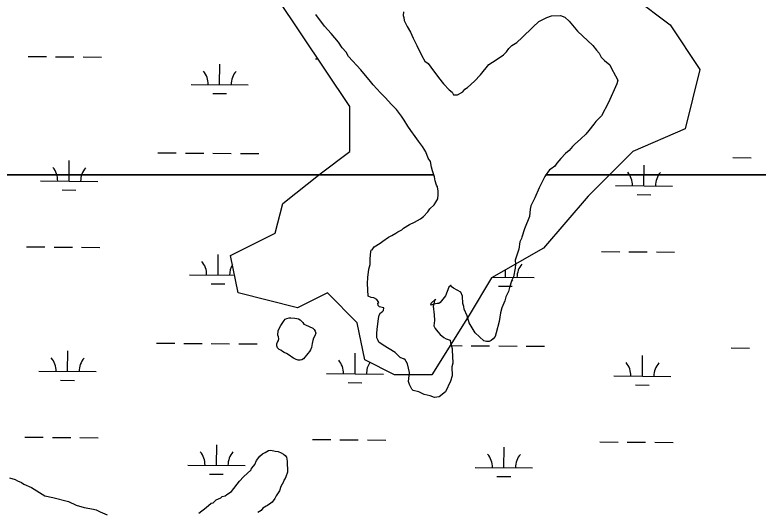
# Model space of a CAD drawing. Extents: x 3271442 to 3309282, y 752266 to 777610.
# Drawn here: x 3304759 to 3306057, y 771889 to 772759 of the extents above; entities that cross this region are included whole.
import ezdxf

# ---------------------------------------------------------------- set-up
doc = ezdxf.new("R2010")
doc.units = 0
doc.layers.add('V-SITE-VEGE', color=7, linetype='Continuous')
doc.layers.add('V-WETL-SWMP', color=7, linetype='Continuous')

msp = doc.modelspace()

# ---------------------------------------------------------------- linework, layer by layer
at = {"layer": 'V-SITE-VEGE'}
for p, q in [((3305490.6, 772479.1), (3304119.5, 772479.1)), ((3305491.7, 772475.5), (3305490.6, 772479.1)), ((3305492.7, 772468.7), (3305491.7, 772475.5)), ((3305684.3, 772475.9), (3305674.2, 772456.4)), ((3305686.4, 772479.1), (3305684.3, 772475.9)), ((3306735.6, 772479.1), (3305686.4, 772479.1)), ((3305495.3, 772461.1), (3305492.7, 772468.7)), ((3305496.9, 772458.1), (3305495.3, 772461.1)), ((3305497.9, 772450.5), (3305496.9, 772458.1)), ((3305498.1, 772444.4), (3305497.9, 772450.5)), ((3305674.2, 772456.4), (3305667.2, 772438.6)), ((3305494, 772431.3), (3305497.6, 772436.7)), ((3305497.6, 772436.7), (3305498.1, 772444.4)), ((3305667.2, 772438.6), (3305660, 772424.6)), ((3305480, 772414), (3305483.7, 772419.5)), ((3305483.7, 772419.5), (3305491.1, 772426.6)), ((3305491.1, 772426.6), (3305494, 772431.3)), ((3305658.7, 772419.2), (3305657.6, 772406.2)), ((3305660, 772424.6), (3305658.7, 772419.2)), ((3305467.5, 772402.1), (3305472.7, 772406.1)), ((3305472.7, 772406.1), (3305480, 772414)), ((3305657.6, 772406.2), (3305649.1, 772384.5)), ((3305447.9, 772392.3), (3305456.9, 772396.4)), ((3305456.9, 772396.4), (3305467.5, 772402.1)), ((3305427.7, 772379.4), (3305434.5, 772382.7)), ((3305434.5, 772382.7), (3305437.4, 772385.8)), ((3305437.4, 772385.8), (3305447.9, 772392.3)), ((3305649.1, 772384.5), (3305644.3, 772369.8)), ((3305401.5, 772363.2), (3305411.2, 772369.7)), ((3305411.2, 772369.7), (3305417.2, 772372.9)), ((3305417.2, 772372.9), (3305424, 772377)), ((3305424, 772377), (3305427.7, 772379.4)), ((3305643.6, 772367.5), (3305640.7, 772362.1)), ((3305644.3, 772369.8), (3305643.6, 772367.5)), ((3305386.6, 772352.8), (3305397.1, 772359.3)), ((3305397.1, 772359.3), (3305401.5, 772363.2)), ((3305640.7, 772362.1), (3305638.9, 772349)), ((3305379.6, 772331.9), (3305380.7, 772345)), ((3305380.7, 772345), (3305381.4, 772347.3)), ((3305381.4, 772347.3), (3305382.9, 772348.1)), ((3305382.9, 772348.1), (3305386.6, 772352.8)), ((3305636.8, 772342.1), (3305632.6, 772329.7)), ((3305638.9, 772349), (3305636.8, 772342.1)), ((3305379.2, 772322), (3305379.6, 772331.9)), ((3305632.6, 772329.7), (3305632.9, 772322.8)), ((3305377.2, 772314.3), (3305379.2, 772322)), ((3305632.3, 772315.9), (3305629.8, 772300.6)), ((3305632.9, 772322.8), (3305632.3, 772315.9)), ((3305375.4, 772299.7), (3305377.2, 772314.3)), ((3305375, 772289), (3305375.4, 772299.7)), ((3305626.2, 772292.8), (3305622.8, 772282)), ((3305629.8, 772300.6), (3305626.2, 772293.6)), ((3305626.2, 772293.6), (3305627.7, 772295.2)), ((3305627.7, 772295.2), (3305626.2, 772292.8)), ((3305375.7, 772266.9), (3305375, 772289)), ((3305516.5, 772282.3), (3305510.9, 772267.6)), ((3305520, 772285.4), (3305516.5, 772282.3)), ((3305521.1, 772284), (3305520, 772285.4)), ((3305525, 772281), (3305521.1, 772284)), ((3305537.5, 772273.8), (3305525, 772281)), ((3305622.8, 772282), (3305620.7, 772275.1)), ((3305381.1, 772264.7), (3305375.7, 772266.9)), ((3305385.7, 772264.1), (3305381.1, 772264.7)), ((3305391.2, 772261.3), (3305385.7, 772264.1)), ((3305510.9, 772267.6), (3305501.4, 772255.8)), ((3305540.7, 772267), (3305537.5, 772273.8)), ((3305541.2, 772254.1), (3305540.7, 772267)), ((3305616.4, 772265.8), (3305614.4, 772258.8)), ((3305620.7, 772275.1), (3305616.4, 772265.8)), ((3305394.4, 772256), (3305391.2, 772261.3)), ((3305392.9, 772254.4), (3305394.4, 772256)), ((3305393.1, 772250.6), (3305392.9, 772254.4)), ((3305395.4, 772248.4), (3305393.1, 772250.6)), ((3305490.3, 772252.6), (3305489.4, 772249.3)), ((3305496.1, 772254.1), (3305490.3, 772252.6)), ((3305499.2, 772254.2), (3305496.1, 772254.1)), ((3305501.4, 772255.8), (3305499.2, 772254.2)), ((3305542.9, 772248.8), (3305541.2, 772254.1)), ((3305614.4, 772258.8), (3305609.4, 772246.4)), ((3305395.2, 772233.9), (3305397.3, 772237.8)), ((3305400.1, 772247), (3305395.4, 772248.4)), ((3305397.3, 772237.8), (3305400.3, 772239.4)), ((3305403.1, 772246.4), (3305400.1, 772247)), ((3305400.3, 772239.4), (3305402.5, 772241.8)), ((3305402.5, 772241.8), (3305403.1, 772246.4)), ((3305489.4, 772249.3), (3305491.4, 772234.1)), ((3305543.8, 772244.2), (3305542.9, 772248.8)), ((3305548.8, 772232.2), (3305543.8, 772244.2)), ((3305606.7, 772237.9), (3305604.9, 772222.6)), ((3305609.4, 772246.4), (3305606.7, 772237.9)), ((3305223.1, 772215.5), (3305229.1, 772224.4)), ((3305229.1, 772224.4), (3305231.2, 772226.5)), ((3305231.2, 772226.5), (3305234.1, 772228.1)), ((3305234.1, 772228.1), (3305238, 772228.8)), ((3305238, 772228.8), (3305241, 772228.9)), ((3305241, 772228.9), (3305247.8, 772228.4)), ((3305247.8, 772228.4), (3305251.4, 772227.9)), ((3305251.4, 772227.9), (3305254.5, 772227.1)), ((3305254.5, 772227.1), (3305257.1, 772225.5)), ((3305257.1, 772225.5), (3305259.4, 772223.2)), ((3305392.6, 772217.8), (3305393.8, 772227.7)), ((3305393.8, 772227.7), (3305395.2, 772233.9)), ((3305491.4, 772234.1), (3305491.8, 772224.1)), ((3305552.3, 772220), (3305548.8, 772232.2)), ((3305219.8, 772209), (3305223.1, 772215.5)), ((3305259.4, 772223.2), (3305261.5, 772220.6)), ((3305261.5, 772220.6), (3305263.8, 772218.2)), ((3305263.8, 772218.2), (3305266.6, 772216.5)), ((3305266.6, 772216.5), (3305279.2, 772210.8)), ((3305391.4, 772209.3), (3305392.6, 772217.8)), ((3305491.8, 772224.1), (3305490.5, 772214.9)), ((3305490.5, 772214.9), (3305493, 772210.4)), ((3305562.8, 772202.8), (3305552.3, 772220)), ((3305604.9, 772222.6), (3305599.4, 772202.5)), ((3305217.9, 772198.7), (3305218.8, 772206)), ((3305219.2, 772195.7), (3305217.9, 772198.7)), ((3305218.8, 772206), (3305219.8, 772209)), ((3305279.2, 772210.8), (3305281.5, 772208.6)), ((3305281.5, 772208.6), (3305283.3, 772205.8)), ((3305284.3, 772202.1), (3305282.9, 772197.8)), ((3305283.3, 772205.8), (3305284.3, 772202.1)), ((3305390.9, 772201.7), (3305391.4, 772209.3)), ((3305391.1, 772194), (3305390.9, 772201.7)), ((3305493, 772210.4), (3305497.8, 772204.5)), ((3305497.8, 772204.5), (3305501.7, 772200)), ((3305501.7, 772200), (3305508, 772194.9)), ((3305577.7, 772188.8), (3305562.8, 772202.8)), ((3305599.4, 772202.5), (3305597.4, 772196.3)), ((3305216.5, 772183.3), (3305217.3, 772186.3)), ((3305217.3, 772186.3), (3305219.2, 772189.4)), ((3305220, 772192.3), (3305219.2, 772195.7)), ((3305219.2, 772189.4), (3305220, 772192.3)), ((3305279.4, 772189.4), (3305277.9, 772184.2)), ((3305280.6, 772193.3), (3305279.4, 772189.4)), ((3305282.9, 772197.8), (3305280.6, 772193.3)), ((3305393.6, 772189.5), (3305391.1, 772194)), ((3305394.4, 772186.5), (3305393.6, 772189.5)), ((3305402.3, 772181.4), (3305394.4, 772186.5)), ((3305508, 772194.9), (3305511.9, 772192)), ((3305511.9, 772192), (3305518.9, 772189.9)), ((3305518.9, 772189.9), (3305519.8, 772185.3)), ((3305582.4, 772187.4), (3305577.7, 772188.8)), ((3305587, 772187.6), (3305582.4, 772187.4)), ((3305590.7, 772189.2), (3305587, 772187.6)), ((3305594.4, 772192.4), (3305590.7, 772189.2)), ((3305597.4, 772196.3), (3305594.4, 772192.4)), ((3305216.5, 772179.8), (3305216.5, 772183.3)), ((3305217.8, 772176.7), (3305216.5, 772179.8)), ((3305220.6, 772173.8), (3305217.8, 772176.7)), ((3305223.4, 772172.2), (3305220.6, 772173.8)), ((3305275.2, 772172.9), (3305273.4, 772170.4)), ((3305277, 772176.9), (3305275.2, 772172.9)), ((3305277.9, 772184.2), (3305277, 772176.9)), ((3305423.3, 772168.4), (3305402.3, 772181.4)), ((3305519.8, 772185.3), (3305522.4, 772175.5)), ((3305522.4, 772175.5), (3305523, 772158.7)), ((3305226.2, 772170.2), (3305223.4, 772172.2)), ((3305229.4, 772168.6), (3305226.2, 772170.2)), ((3305233.4, 772166.4), (3305229.4, 772168.6)), ((3305239.7, 772162.3), (3305233.4, 772166.4)), ((3305242.8, 772160.1), (3305239.7, 772162.3)), ((3305245.6, 772158.3), (3305242.8, 772160.1)), ((3305270.8, 772166.6), (3305262.8, 772157.2)), ((3305273.4, 772170.4), (3305270.8, 772166.6)), ((3305432, 772159.5), (3305423.3, 772168.4)), ((3305439, 772156.7), (3305432, 772159.5)), ((3305250.4, 772156.2), (3305245.6, 772158.3)), ((3305253.5, 772155.2), (3305250.4, 772156.2)), ((3305256.9, 772154.8), (3305253.5, 772155.2)), ((3305260.2, 772155.4), (3305256.9, 772154.8)), ((3305262.8, 772157.2), (3305260.2, 772155.4)), ((3305439.8, 772156.7), (3305439, 772156.7)), ((3305444.6, 772148.4), (3305439.8, 772156.7)), ((3305448.2, 772133.3), (3305444.6, 772148.4)), ((3305524, 772149.6), (3305522, 772143.4)), ((3305523, 772158.7), (3305523.9, 772153.4)), ((3305523.9, 772153.4), (3305524, 772149.6)), ((3305522, 772143.4), (3305522.5, 772127.4)), ((3305446.4, 772117.9), (3305448.2, 772133.3)), ((3305522.5, 772127.4), (3305519.8, 772118.1)), ((3305448.1, 772112.6), (3305446.4, 772117.9)), ((3305452.2, 772104.4), (3305448.1, 772112.6)), ((3305519.8, 772118.1), (3305511.2, 772099.5)), ((3305454.6, 772102.2), (3305452.2, 772104.4)), ((3305464.6, 772099.4), (3305454.6, 772102.2)), ((3305470, 772096.6), (3305464.6, 772099.4)), ((3305473.9, 772095.2), (3305470, 772096.6)), ((3305483.9, 772092.5), (3305473.9, 772095.2)), ((3305511.2, 772099.5), (3305500, 772090.7)), ((3305491.7, 772089.7), (3305483.9, 772092.5)), ((3305500, 772090.7), (3305491.7, 772089.7)), ((3305186.6, 771987), (3305191.3, 771991.2)), ((3305191.3, 771991.2), (3305196.2, 771993.8)), ((3305196.2, 771993.8), (3305201.8, 771997.3)), ((3305201.8, 771997.3), (3305205.8, 771997.4)), ((3305205.8, 771997.4), (3305213.3, 771996)), ((3305213.3, 771996), (3305219, 771995.4)), ((3305219, 771995.4), (3305224, 771993.1)), ((3305224, 771993.1), (3305228.1, 771990.8)), ((3305228.1, 771990.8), (3305230.7, 771988.4)), ((3305178.1, 771972.8), (3305181.1, 771979.4)), ((3305181.1, 771979.4), (3305186.6, 771987)), ((3305230.7, 771988.4), (3305233.2, 771985.2)), ((3305233.2, 771985.2), (3305234.3, 771978.7)), ((3305234.3, 771978.7), (3305234.9, 771959.1)), ((3305171.8, 771965.2), (3305172.6, 771966)), ((3305171.8, 771963.6), (3305171.8, 771965.2)), ((3305172.6, 771966), (3305178.1, 771972.8)), ((3305158.4, 771950.9), (3305171.8, 771963.6)), ((3305234.9, 771959.1), (3305231.9, 771950.9)), ((3304749.6, 771949.4), (3304759.5, 771946.5)), ((3304759.5, 771946.5), (3304763.7, 771944.2)), ((3304763.7, 771944.2), (3304770.3, 771941.1)), ((3304770.3, 771941.1), (3304774.5, 771938)), ((3305137.1, 771925.6), (3305151.3, 771943.3)), ((3305151.3, 771943.3), (3305158.4, 771950.9)), ((3305228.1, 771942.6), (3305223.5, 771934.2)), ((3305228.9, 771945), (3305228.1, 771942.6)), ((3305231.2, 771948.4), (3305228.9, 771945)), ((3305231.9, 771950.9), (3305231.2, 771948.4)), ((3304774.5, 771938), (3304787.8, 771932.7)), ((3304787.8, 771932.7), (3304797, 771926.5)), ((3304797, 771926.5), (3304811.2, 771918)), ((3305221.3, 771926.8), (3305215.1, 771917.6)), ((3305223.5, 771934.2), (3305221.3, 771926.8)), ((3304811.2, 771918), (3304825.2, 771915.2)), ((3304825.2, 771915.2), (3304852.4, 771907.9)), ((3305110.6, 771910.8), (3305118.7, 771914.4)), ((3305118.7, 771914.4), (3305121.1, 771916.9)), ((3305121.1, 771916.9), (3305125.9, 771917.9)), ((3305125.9, 771917.9), (3305129.1, 771920.4)), ((3305129.1, 771920.4), (3305137.1, 771925.6)), ((3305212.7, 771913.4), (3305208.1, 771906.7)), ((3305215.1, 771917.6), (3305212.7, 771913.4)), ((3304852.4, 771907.9), (3304865.7, 771901.8)), ((3304865.7, 771901.8), (3304879.7, 771897.4)), ((3305093.1, 771897.2), (3305101.9, 771904.8)), ((3305101.9, 771904.8), (3305105.1, 771905.7)), ((3305105.1, 771905.7), (3305106.7, 771907.4)), ((3305106.7, 771907.4), (3305110.6, 771910.8)), ((3305197.7, 771899.8), (3305192.1, 771896.4)), ((3305200.1, 771900.7), (3305197.7, 771899.8)), ((3305205.7, 771905), (3305200.1, 771900.7)), ((3305208.1, 771906.7), (3305205.7, 771905)), ((3304879.7, 771897.4), (3304896.2, 771894.7)), ((3304896.2, 771894.7), (3304901.1, 771893.2)), ((3304901.1, 771893.2), (3304907.8, 771890.1)), ((3304907.8, 771890.1), (3304920.2, 771884.8)), ((3305080.4, 771887.7), (3305093.1, 771897.2)), ((3305188.9, 771892.2), (3305183.3, 771888.7)), ((3305192.1, 771896.4), (3305188.9, 771892.2))]:
    msp.add_line(p, q, dxfattribs=at)
for points in [[(3304119.5, 772479.1), (3305490.6, 772479.1), (3305488.3, 772486.1), (3305486.6, 772492.2), (3305484.7, 772502), (3305480.7, 772508), (3305476.5, 772519.3), (3305470.9, 772528.3), (3305463.7, 772538), (3305458, 772546.2), (3305450.1, 772556.6), (3305445.2, 772564.1), (3305438.8, 772574.6), (3305433.9, 772581.3), (3305425.1, 772593.2), (3305416.4, 772602.1), (3305405.3, 772614), (3305397.4, 772622.1), (3305384.7, 772636.2), (3305380, 772642.2), (3305363.2, 772662.2), (3305341.8, 772686), (3305337.7, 772693.5), (3305330.6, 772700.9), (3305324.2, 772710.6), (3305311.4, 772726.2), (3305299.5, 772738.8), (3305284.3, 772758.9)], [(3305437.8, 772764), (3305437.2, 772757.2), (3305438.1, 772754.1), (3305439, 772748.8), (3305444, 772738.3), (3305449.6, 772728.5), (3305454.6, 772718), (3305461.1, 772705.2), (3305469.4, 772687.2), (3305475, 772677.4), (3305480.5, 772673.8), (3305485.3, 772667.1), (3305498.9, 772649.2), (3305507.7, 772638), (3305517.2, 772627.7), (3305522.7, 772623.3), (3305525.1, 772618.7), (3305532, 772619), (3305541, 772623.9), (3305544.7, 772628.6), (3305549.2, 772631.8), (3305561.8, 772642.9), (3305572.1, 772653.9), (3305586.8, 772672), (3305599.5, 772680.1), (3305612.2, 772688.9), (3305617.4, 772693.7), (3305621.8, 772699.9), (3305626.9, 772704.7), (3305635.2, 772710.3), (3305644.8, 772719), (3305663.3, 772737.2), (3305673.7, 772746.7), (3305687.9, 772754.1), (3305696.3, 772756.7), (3305711.5, 772757.2), (3305719.3, 772754.4), (3305727.1, 772747.8), (3305741.5, 772729.9), (3305768.3, 772704.8), (3305774.7, 772696.6), (3305779.4, 772691.4), (3305782.7, 772684.7), (3305788.3, 772678.8), (3305797.7, 772671.4), (3305800.1, 772666.2), (3305807.5, 772651.9), (3305811.6, 772644.4), (3305810.2, 772638.2), (3305795.3, 772605.6), (3305783.1, 772582.3), (3305773.5, 772572.1), (3305769.8, 772567.3), (3305761, 772556.4), (3305755.9, 772550.1), (3305747, 772542.1), (3305735.9, 772531.8), (3305732.9, 772528.7), (3305727.1, 772521.6), (3305720.4, 772516), (3305712.2, 772507.3), (3305705.6, 772499.5), (3305702, 772494), (3305695.3, 772489.2), (3305692.3, 772487.6), (3305689.4, 772483.7), (3305686.4, 772479.1)], [(3305686.4, 772479.1), (3306735.6, 772479.1)]]:
    msp.add_lwpolyline(points, dxfattribs=at)
for points in [[(3305520, 772285.4), (3305519.5, 772286.2), (3305521, 772286.2)], [(3305490.3, 772252.6), (3305485.5, 772251.4), (3305486.1, 772254.5), (3305493.6, 772261.6), (3305491.4, 772257)]]:
    msp.add_lwpolyline(points, close=True, dxfattribs=at)
at = {"layer": 'V-WETL-SWMP'}
for p, q in [((3305799.2, 772819.5), (3305903.3, 772741.3)), ((3305343.8, 772598.1), (3305213.7, 772793.4)), ((3305903.3, 772741.3), (3305955.3, 772663.2)), ((3304782.1, 772685.8), (3304814.1, 772685.5)), ((3304830.1, 772685.4), (3304862.1, 772685.1)), ((3304878.1, 772685), (3304910.1, 772684.7)), ((3305284, 772681.6), (3305288.2, 772681.6)), ((3305116.5, 772636.6), (3305116.8, 772672.6)), ((3305955.3, 772663.2), (3305929.3, 772559.1)), ((3305066.5, 772637), (3305166.5, 772636.2)), ((3305104.4, 772621.3), (3305128.4, 772621.1)), ((3305343.8, 772520), (3305343.8, 772598.1)), ((3305929.3, 772559.1), (3305838.2, 772520)), ((3305008.7, 772517.4), (3305040.7, 772517.1)), ((3305056.7, 772517), (3305088.7, 772516.7)), ((3305104.7, 772516.6), (3305136.7, 772516.4)), ((3305152.7, 772516.2), (3305184.7, 772516)), ((3305291.8, 772480.9), (3305343.8, 772520)), ((3305838.2, 772520), (3305760.2, 772441.9)), ((3304853.7, 772467.9), (3304854, 772503.9)), ((3306012.5, 772509.1), (3306044.5, 772508.9)), ((3305857.5, 772459.7), (3305857.8, 772495.7)), ((3305226.7, 772428.9), (3305291.8, 772480.9)), ((3304803.7, 772468.4), (3304903.7, 772467.5)), ((3305807.5, 772460.1), (3305907.5, 772459.3)), ((3304841.6, 772452.6), (3304865.6, 772452.4)), ((3305760.2, 772441.9), (3305682.1, 772350.7)), ((3305845.4, 772444.3), (3305869.4, 772444.1)), ((3305213.7, 772376.8), (3305226.7, 772428.9)), ((3305135.6, 772337.7), (3305213.7, 772376.8)), ((3304779.3, 772353.1), (3304811.3, 772352.9)), ((3304827.3, 772352.7), (3304859.3, 772352.5)), ((3304875.3, 772352.3), (3304907.3, 772352.1)), ((3305682.1, 772350.7), (3305591, 772298.7)), ((3305783.1, 772344.8), (3305815.1, 772344.6)), ((3305831.1, 772344.5), (3305863.1, 772344.2)), ((3305879.1, 772344.1), (3305911.1, 772343.8)), ((3305113.8, 772303.9), (3305114.1, 772339.9)), ((3305148.6, 772272.6), (3305135.6, 772337.7)), ((3305063.8, 772304.3), (3305142.4, 772303.7)), ((3305615.7, 772299.8), (3305615.8, 772312.8)), ((3305591, 772298.7), (3305552, 772233.6)), ((3305593.3, 772300), (3305665.7, 772299.4)), ((3305101.7, 772288.6), (3305125.7, 772288.4)), ((3305603.6, 772284.5), (3305627.6, 772284.3)), ((3305252.7, 772246.6), (3305148.6, 772272.6)), ((3305304.8, 772272.6), (3305252.7, 772246.6)), ((3305356.8, 772220.5), (3305304.8, 772272.6)), ((3305552, 772233.6), (3305486.9, 772129.4)), ((3305369.8, 772155.4), (3305356.8, 772220.5)), ((3305006, 772184.7), (3305038, 772184.5)), ((3305054, 772184.3), (3305086, 772184.1)), ((3305102, 772184), (3305134, 772183.7)), ((3305150, 772183.6), (3305182, 772183.3)), ((3305518.9, 772180.5), (3305539.9, 772180.3)), ((3305555.9, 772180.2), (3305587.9, 772179.9)), ((3305603.9, 772179.8), (3305635.9, 772179.6)), ((3305651.9, 772179.4), (3305683.8, 772179.2)), ((3306009.7, 772176.5), (3306041.7, 772176.2)), ((3304851, 772135.3), (3304851.3, 772171.3)), ((3305352.9, 772131.1), (3305353.1, 772167.1)), ((3305854.7, 772127), (3305855, 772163)), ((3305421.9, 772129.4), (3305369.8, 772155.4)), ((3304801, 772135.7), (3304901, 772134.9)), ((3305302.9, 772131.6), (3305402.8, 772130.7)), ((3305486.9, 772129.4), (3305421.9, 772129.4)), ((3305804.7, 772127.4), (3305904.7, 772126.6)), ((3304838.8, 772119.9), (3304862.8, 772119.7)), ((3305340.7, 772115.8), (3305364.7, 772115.6)), ((3305842.6, 772111.7), (3305866.6, 772111.5)), ((3304776.6, 772020.5), (3304808.6, 772020.2)), ((3304824.6, 772020.1), (3304856.6, 772019.8)), ((3304872.6, 772019.7), (3304904.6, 772019.4)), ((3305111.1, 771971.3), (3305111.4, 772007.3)), ((3305278.5, 772016.3), (3305310.5, 772016.1)), ((3305326.5, 772015.9), (3305358.5, 772015.7)), ((3305374.5, 772015.5), (3305406.5, 772015.3)), ((3305780.4, 772012.2), (3305812.4, 772011.9)), ((3305828.4, 772011.8), (3305860.4, 772011.5)), ((3305876.4, 772011.4), (3305908.4, 772011.1)), ((3305612.9, 771967.1), (3305613.2, 772003.1)), ((3305061.1, 771971.7), (3305161.1, 771970.9)), ((3305562.9, 771967.5), (3305662.9, 771966.7)), ((3305098.9, 771955.9), (3305122.9, 771955.7)), ((3305600.8, 771951.8), (3305624.8, 771951.6))]:
    msp.add_line(p, q, dxfattribs=at)
for centre, start, end in [((3305061.3, 772637.5), 358.7563, 40.2999), ((3305171.8, 772636.6), 138.7563, 180.2999), ((3304798.5, 772468.9), 358.7563, 40.2999), ((3304908.9, 772468), 138.7563, 180.2999), ((3305802.2, 772460.6), 358.7563, 40.2999), ((3305912.7, 772459.7), 138.7563, 180.2999), ((3305058.6, 772304.9), 358.7563, 40.2999), ((3305169, 772303.9), 149.1879, 180.2999), ((3305670.9, 772299.8), 138.7563, 180.2999), ((3305560.4, 772300.7), 358.7563, 0.9708), ((3304795.7, 772136.2), 358.7563, 40.2999), ((3304906.2, 772135.3), 138.7563, 180.2999), ((3305297.6, 772132.1), 358.7563, 40.2999), ((3305408.1, 772131.2), 145.9505, 180.2999), ((3305799.5, 772127.9), 358.7563, 40.2999), ((3305910, 772127), 138.7563, 180.2999), ((3305055.8, 771972.2), 358.7563, 40.2999), ((3305166.3, 771971.3), 138.7563, 180.2999), ((3305557.7, 771968.1), 358.7563, 40.2999), ((3305668.2, 771967.2), 138.7563, 180.2999)]:
    msp.add_arc(centre, 35.2, start, end, dxfattribs=at)

doc.saveas('drawing.dxf')
